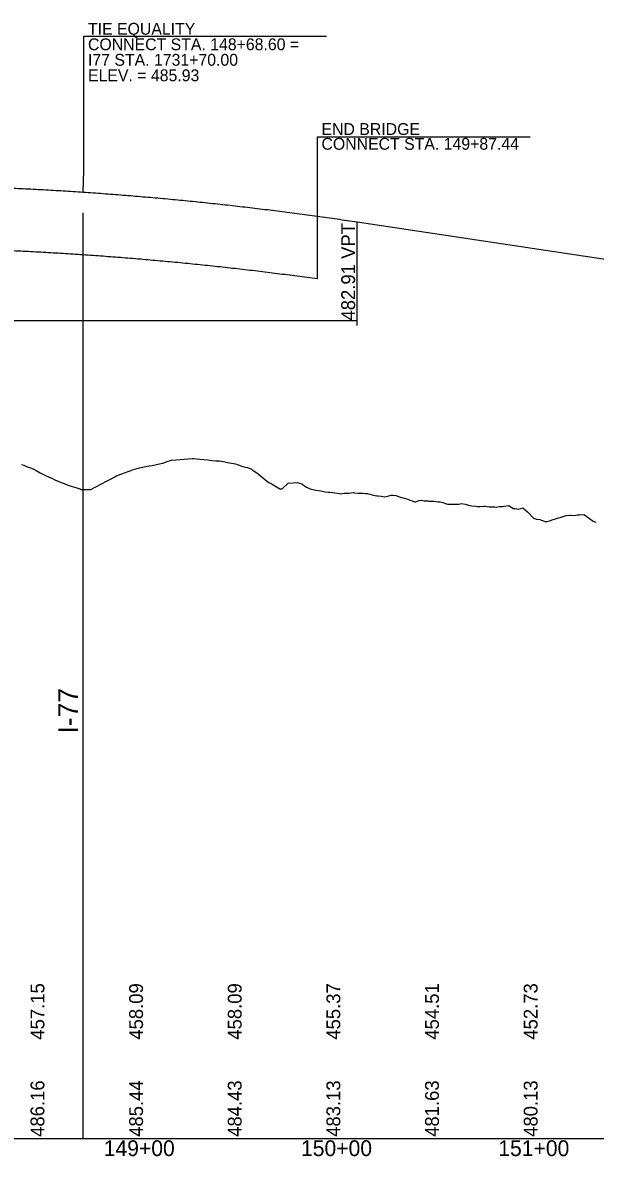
# Model space of a CAD drawing. Extents: x 2017200 to 2047700, y 854850 to 893350.
# Drawn here: x 2024338 to 2024628, y 865091 to 865666 of the extents above; entities that cross this region are included whole.
import ezdxf

# ---------------------------------------------------------------- set-up
doc = ezdxf.new("R2010")
doc.units = 0
for name, color, linetype in [('RD_DDB_Profile_EX', 7, 'Continuous'), ('RD_DDB_Profile_Lbl', 7, 'Continuous'), ('RD_DDB_Profile_PR', 7, 'Continuous'), ('RD_DDB_StaTX', 7, 'Continuous'), ('RD_DDB_StripGrade', 7, 'Continuous'), ('RD_DDB_VCLbl', 7, 'Continuous'), ('RD_GPK_Profile_Cell', 7, 'Continuous'), ('RD_PD_Bridge', 7, 'Continuous'), ('RD_PD_NON-PLOTTING', 7, 'Continuous')]:
    doc.layers.add(name, color=color, linetype=linetype)

msp = doc.modelspace()

# ---------------------------------------------------------------- linework, layer by layer
at = {"layer": 'RD_DDB_Profile_EX'}
msp.add_lwpolyline([(2024337.37, 865441.6), (2024338.51, 865441.15), (2024340.03, 865440.55), (2024340.52, 865440.38), (2024342.41, 865439.68), (2024343.68, 865439.11), (2024344.8, 865438.51), (2024346.83, 865437.39), (2024347.18, 865437.19), (2024348.26, 865436.64), (2024349.56, 865435.98), (2024349.98, 865435.78), (2024351.95, 865434.92), (2024353.14, 865434.38), (2024354.33, 865433.85), (2024356.29, 865432.98), (2024356.71, 865432.79), (2024358.02, 865432.3), (2024359.1, 865431.88), (2024359.44, 865431.74), (2024361.48, 865430.95), (2024362.6, 865430.58), (2024364.96, 865429.87), (2024366.54, 865429.34), (2024367.91, 865428.85), (2024369.71, 865428.96), (2024372.49, 865428.93), (2024375.12, 865430.25), (2024378.36, 865431.85), (2024380.55, 865433.08), (2024381.52, 865433.6), (2024382.93, 865434.37), (2024384.67, 865435.28), (2024385.31, 865435.63), (2024387.3, 865436.48), (2024387.82, 865436.72), (2024390.08, 865437.55), (2024390.98, 865437.86), (2024392.46, 865438.38), (2024394.13, 865438.96), (2024394.84, 865439.16), (2024397.28, 865439.81), (2024399.61, 865440.36), (2024400.44, 865440.54), (2024401.99, 865440.85), (2024403.59, 865441.13), (2024404.38, 865441.25), (2024408.9, 865442.17), (2024409.21, 865442.24), (2024409.89, 865442.53), (2024411.81, 865443.17), (2024412.36, 865443.4), (2024413.07, 865443.68), (2024413.43, 865443.7), (2024415.89, 865443.98), (2024417.89, 865444.17), (2024419.89, 865444.26), (2024421.81, 865444.42), (2024423.87, 865444.52), (2024424.67, 865444.54), (2024425.89, 865444.48), (2024427.89, 865444.25), (2024429.81, 865444.06), (2024431.89, 865443.85), (2024433.89, 865443.64), (2024435.98, 865443.45), (2024436.82, 865443.4), (2024437.08, 865443.37), (2024437.81, 865443.44), (2024439.81, 865443), (2024441.89, 865442.62), (2024443.81, 865442.23), (2024445.83, 865441.81), (2024446.8, 865441.5), (2024449.69, 865440.55), (2024450.89, 865440.14), (2024452.04, 865440), (2024454.04, 865439.16), (2024454.42, 865438.85), (2024456.73, 865437.27), (2024458.23, 865436.23), (2024460.4, 865434.31), (2024461.38, 865433.46), (2024462.78, 865432.45), (2024464.53, 865431.55), (2024466.73, 865430.17), (2024468.3, 865429.18), (2024469.3, 865429.19), (2024469.64, 865429.43), (2024472.57, 865432.15), (2024477.15, 865432.39), (2024479.46, 865431.76), (2024480.3, 865431.16), (2024481.85, 865430.08), (2024483.45, 865429.36), (2024484.23, 865429.11), (2024486.63, 865428.55), (2024489, 865428.17), (2024489.76, 865427.96), (2024491.38, 865427.7), (2024492.91, 865427.53), (2024493.76, 865427.46), (2024496.39, 865427.21), (2024498.53, 865426.85), (2024499.22, 865426.69), (2024500.91, 865427), (2024502.37, 865427.08), (2024503.3, 865427.04), (2024505.68, 865427.3), (2024506.15, 865427.25), (2024508.06, 865427.06), (2024508.68, 865427.02), (2024510.44, 865426.98), (2024511.83, 865426.85), (2024512.83, 865426.8), (2024515.21, 865426.1), (2024515.9, 865425.94), (2024517.59, 865425.73), (2024518.14, 865425.72), (2024519.98, 865425.57), (2024521.29, 865425.22), (2024522.36, 865425.37), (2024524.74, 865425.99), (2024525.66, 865425.97), (2024527.13, 865425.85), (2024527.6, 865425.69), (2024529.51, 865425.08), (2024530.75, 865424.68), (2024533.18, 865423.91), (2024533.91, 865423.68), (2024534.28, 865423.49), (2024535.42, 865423.14), (2024536.66, 865422.69), (2024537.06, 865422.7), (2024539.04, 865423.36), (2024540.21, 865423.43), (2024541.43, 865423.06), (2024543.37, 865423.08), (2024543.81, 865422.99), (2024545.18, 865423.01), (2024546.19, 865422.94), (2024546.52, 865422.89), (2024548.58, 865422.65), (2024549.67, 865422.65), (2024550.96, 865422.31), (2024552.83, 865421.66), (2024553.34, 865421.5), (2024554.94, 865421.53), (2024555.98, 865421.48), (2024558.11, 865421.43), (2024559.13, 865421.46), (2024560.49, 865421.74), (2024562.29, 865421.41), (2024562.87, 865421.22), (2024564.69, 865420.73), (2024565.44, 865420.58), (2024567.64, 865420.4), (2024568.59, 865420.27), (2024570.02, 865420.23), (2024571.75, 865420.5), (2024572.41, 865420.45), (2024574.45, 865420.07), (2024574.9, 865420.02), (2024577.17, 865420.13), (2024578.05, 865420), (2024579.56, 865420.21), (2024581.21, 865420.31), (2024581.94, 865420.44), (2024584.36, 865420.82), (2024586.71, 865419.21), (2024587.51, 865419.33), (2024589.09, 865418.85), (2024590.67, 865419.19), (2024591.47, 865419.51), (2024593.97, 865417.6), (2024596.97, 865414.3), (2024598.41, 865413.78), (2024600.13, 865413.64), (2024601.01, 865413.3), (2024603.39, 865412.54), (2024603.72, 865412.65), (2024605.77, 865413.2), (2024606.43, 865413.49), (2024608.16, 865413.99), (2024609.59, 865414.44), (2024610.54, 865414.72), (2024612.92, 865415.47), (2024613.48, 865415.64), (2024615.3, 865415.9), (2024615.89, 865415.95), (2024617.69, 865415.62), (2024619.05, 865415.99), (2024620.07, 865416.03), (2024622.45, 865416.15), (2024623.24, 865415.74), (2024624.84, 865414.57), (2024625.35, 865414.21), (2024627.22, 865412.75), (2024628.51, 865412.36)], dxfattribs=at)
at = {"layer": 'RD_DDB_Profile_Lbl'}
for points in [[(2024368.6, 865579.63), (2024369.01, 865590.5), (2024369.01, 865658.6), (2024492.08, 865658.6)], [(2024487.44, 865567.53), (2024487.44, 865607.6), (2024595.2, 865607.6)]]:
    msp.add_lwpolyline(points, dxfattribs=at)
at = {"layer": 'RD_DDB_Profile_PR'}
msp.add_line((2024507.5, 865564.53), (2024800, 865520.65), dxfattribs=at)
msp.add_spline([(2024002.5, 865564.53), (2024012.6, 865566.01), (2024022.7, 865567.43), (2024032.8, 865568.8), (2024042.9, 865570.1), (2024053, 865571.34), (2024063.1, 865572.52), (2024073.2, 865573.65), (2024083.3, 865574.71), (2024093.4, 865575.71), (2024103.5, 865576.65), (2024113.6, 865577.52), (2024123.7, 865578.34), (2024133.8, 865579.1), (2024143.9, 865579.8), (2024154, 865580.43), (2024164.1, 865581.01), (2024174.2, 865581.52), (2024184.3, 865581.98), (2024194.4, 865582.37), (2024204.5, 865582.71), (2024214.6, 865582.98), (2024224.7, 865583.19), (2024234.8, 865583.34), (2024244.9, 865583.43), (2024255, 865583.46), (2024265.1, 865583.43), (2024275.2, 865583.34), (2024285.3, 865583.19), (2024295.4, 865582.98), (2024305.5, 865582.71), (2024315.6, 865582.37), (2024325.7, 865581.98), (2024335.8, 865581.52), (2024345.9, 865581.01), (2024356, 865580.43), (2024366.1, 865579.8), (2024376.2, 865579.1), (2024386.3, 865578.34), (2024396.4, 865577.52), (2024406.5, 865576.65), (2024416.6, 865575.71), (2024426.7, 865574.71), (2024436.8, 865573.65), (2024446.9, 865572.52), (2024457, 865571.34), (2024467.1, 865570.1), (2024477.2, 865568.8), (2024487.3, 865567.43), (2024497.4, 865566.01), (2024507.5, 865564.53)], degree=3, dxfattribs=at)
at = {"layer": 'RD_DDB_VCLbl'}
for p, q in [((2024507.5, 865512.03), (2024507.5, 865564.53)), ((2024002.5, 865514.53), (2024507.5, 865514.53))]:
    msp.add_line(p, q, dxfattribs=at)
at = {"layer": 'RD_GPK_Profile_Cell'}
msp.add_line((2020500, 865100), (2029700, 865100), dxfattribs=at)
at = {"layer": 'RD_PD_Bridge'}
msp.add_line((2024487.44, 865535.75), (2024487.44, 865567.53), dxfattribs=at)
msp.add_spline([(2024127.44, 865546.96), (2024133.8, 865547.43), (2024143.9, 865548.13), (2024154, 865548.77), (2024164.1, 865549.34), (2024174.2, 865549.86), (2024184.3, 865550.31), (2024194.4, 865550.71), (2024204.5, 865551.04), (2024214.6, 865551.31), (2024224.7, 865551.52), (2024234.8, 865551.67), (2024244.9, 865551.77), (2024255, 865551.8), (2024265.1, 865551.77), (2024275.2, 865551.67), (2024285.3, 865551.52), (2024295.4, 865551.31), (2024305.5, 865551.04), (2024315.6, 865550.71), (2024325.7, 865550.31), (2024335.8, 865549.86), (2024345.9, 865549.34), (2024356, 865548.77), (2024366.1, 865548.13), (2024376.2, 865547.43), (2024386.3, 865546.68), (2024396.4, 865545.86), (2024406.5, 865544.98), (2024416.6, 865544.04), (2024426.7, 865543.04), (2024436.8, 865541.98), (2024446.9, 865540.86), (2024457, 865539.68), (2024467.1, 865538.43), (2024477.2, 865537.13), (2024487.3, 865535.77), (2024487.44, 865535.75)], degree=3, dxfattribs=at)
at = {"layer": 'RD_PD_NON-PLOTTING'}
msp.add_line((2024368.6, 865100), (2024368.6, 865569.19), dxfattribs=at)

# ---------------------------------------------------------------- texts
at = {"layer": 'RD_DDB_Profile_Lbl'}
for s, p in [('TIE EQUALITY', (2024371.12, 865659.41)), ('CONNECT STA. 148+68.60 =', (2024371.12, 865651.55)), ('I77 STA. 1731+70.00', (2024371.12, 865643.68)), ('ELEV. = 485.93', (2024371.12, 865635.81))]:
    msp.add_text(s, height=6, rotation=360, dxfattribs=at).set_placement(p)
for s, p in [('END BRIDGE', (2024489.47, 865608.59)), ('CONNECT STA. 149+87.44', (2024489.47, 865601.09))]:
    msp.add_text(s, height=6, dxfattribs=at).set_placement(p)
at = {"layer": 'RD_DDB_StaTX'}
for s, p in [('149+00', (2024379.1, 865091)), ('149+00', (2024379.1, 865091)), ('150+00', (2024479.1, 865091)), ('150+00', (2024479.1, 865091)), ('151+00', (2024579.1, 865091)), ('151+00', (2024579.1, 865091))]:
    msp.add_text(s, height=8, dxfattribs=at).set_placement(p)
at = {"layer": 'RD_DDB_StripGrade'}
for s, p in [('482.91 VPT', (2024506.5, 865514.53)), ('457.15', (2024349, 865150)), ('458.09', (2024399, 865150)), ('458.09', (2024449, 865150)), ('455.37', (2024499, 865150)), ('454.51', (2024549, 865150)), ('452.73', (2024599, 865150)), ('486.16', (2024349, 865100.75)), ('485.44', (2024399, 865100.75)), ('484.43', (2024449, 865100.75)), ('483.13', (2024499, 865100.75)), ('481.63', (2024549, 865100.75)), ('480.13', (2024599, 865100.75))]:
    msp.add_text(s, height=7, rotation=90, dxfattribs=at).set_placement(p)
at = {"layer": 'RD_PD_NON-PLOTTING'}
msp.add_text('I-77', height=10, rotation=90, dxfattribs=at).set_placement((2024366.05, 865305.19))

doc.saveas('drawing.dxf')
